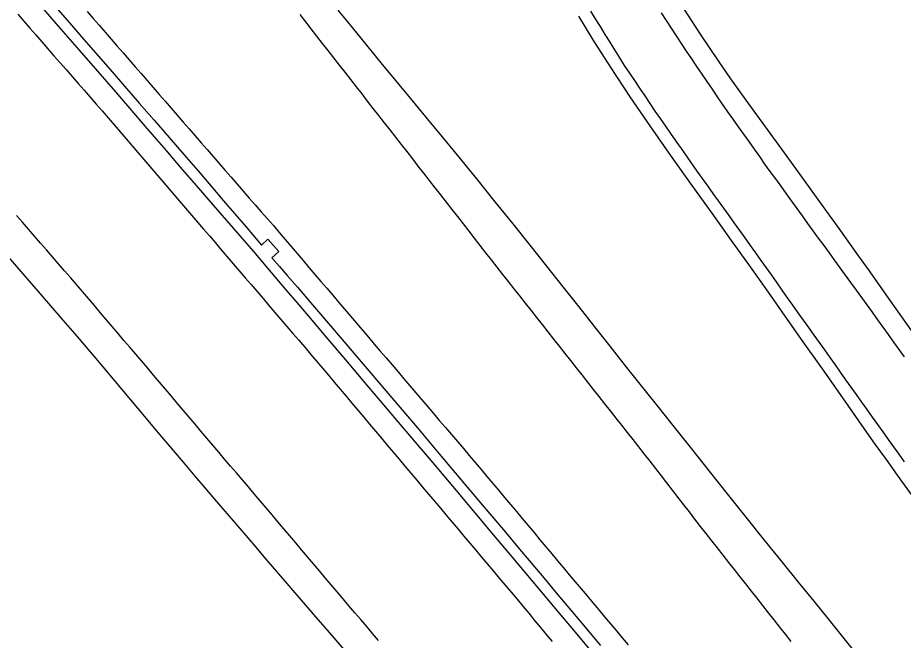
# Model space of a CAD drawing. Extents: x 1948091 to 1975253, y 787267 to 823306.
# Drawn here: x 1950296.4 to 1950538.2, y 820701.8 to 820871.8 of the extents above; entities that cross this region are included whole.
import ezdxf

# ---------------------------------------------------------------- set-up
doc = ezdxf.new("R2010")
doc.units = 0
doc.layers.add('RD_EX_Pavement_Markings', color=7, linetype='Continuous')
doc.layers.add('RD_EX_Road', color=7, linetype='Continuous')

msp = doc.modelspace()

# ---------------------------------------------------------------- linework, layer by layer
at = {"layer": 'RD_EX_Pavement_Markings'}
for points in [[(1950315.33, 820873.48), (1950316.98, 820871.59), (1950318.62, 820869.7), (1950320.26, 820867.82), (1950321.9, 820865.93), (1950323.54, 820864.04), (1950325.18, 820862.16), (1950326.82, 820860.27), (1950328.46, 820858.38), (1950330.1, 820856.5), (1950331.74, 820854.61), (1950333.38, 820852.73), (1950335.02, 820850.84), (1950336.66, 820848.95), (1950338.3, 820847.07), (1950339.94, 820845.18), (1950341.58, 820843.29), (1950343.22, 820841.41), (1950344.86, 820839.52), (1950346.5, 820837.63), (1950348.14, 820835.75), (1950349.78, 820833.86), (1950351.42, 820831.97), (1950353.07, 820830.09), (1950354.71, 820828.2), (1950356.35, 820826.32), (1950357.99, 820824.43), (1950359.63, 820822.54), (1950361.27, 820820.66), (1950362.91, 820818.77), (1950364.55, 820816.88), (1950366.19, 820815), (1950367.81, 820813.09), (1950369.43, 820811.19), (1950371.05, 820809.29), (1950372.68, 820807.39), (1950374.3, 820805.49), (1950375.92, 820803.58), (1950377.54, 820801.68), (1950379.16, 820799.78), (1950380.79, 820797.88), (1950382.41, 820795.98), (1950384.03, 820794.07), (1950385.65, 820792.17), (1950387.27, 820790.27), (1950388.9, 820788.37), (1950390.52, 820786.47), (1950392.14, 820784.56), (1950393.76, 820782.66), (1950395.39, 820780.76), (1950397.01, 820778.86), (1950398.63, 820776.96), (1950400.25, 820775.05), (1950401.87, 820773.15), (1950403.5, 820771.25), (1950405.12, 820769.35), (1950406.74, 820767.45), (1950408.36, 820765.54), (1950409.98, 820763.64), (1950411.61, 820761.74), (1950413.23, 820759.84), (1950414.85, 820757.94), (1950416.47, 820756.03), (1950418.09, 820754.13), (1950419.71, 820752.22), (1950421.32, 820750.31), (1950422.92, 820748.4), (1950424.53, 820746.48), (1950426.14, 820744.57), (1950427.75, 820742.65), (1950429.35, 820740.74), (1950430.96, 820738.82), (1950432.57, 820736.91), (1950434.18, 820735), (1950435.78, 820733.08), (1950437.39, 820731.17), (1950439, 820729.25), (1950440.6, 820727.34), (1950442.21, 820725.43), (1950443.82, 820723.51), (1950445.43, 820721.6), (1950447.03, 820719.68), (1950448.64, 820717.77), (1950450.25, 820715.86), (1950451.86, 820713.94), (1950453.46, 820712.03), (1950455.07, 820710.11), (1950456.68, 820708.2), (1950458.29, 820706.29), (1950459.89, 820704.37), (1950461.5, 820702.46), (1950463.11, 820700.54)], [(1950538.57, 820750.54), (1950537.12, 820752.58), (1950535.67, 820754.61), (1950534.21, 820756.64), (1950532.76, 820758.68), (1950531.31, 820760.71), (1950529.85, 820762.74), (1950528.4, 820764.78), (1950526.95, 820766.81), (1950525.5, 820768.85), (1950524.05, 820770.88), (1950522.59, 820772.92), (1950521.14, 820774.95), (1950519.69, 820776.98), (1950518.24, 820779.02), (1950516.79, 820781.05), (1950515.34, 820783.09), (1950513.88, 820785.12), (1950512.43, 820787.16), (1950510.98, 820789.19), (1950509.54, 820791.23), (1950508.09, 820793.27), (1950506.65, 820795.31), (1950505.2, 820797.35), (1950503.76, 820799.39), (1950502.31, 820801.43), (1950500.86, 820803.47), (1950499.42, 820805.51), (1950497.97, 820807.55), (1950496.53, 820809.59), (1950495.08, 820811.63), (1950493.63, 820813.66), (1950492.17, 820815.69), (1950490.71, 820817.72), (1950489.25, 820819.75), (1950487.8, 820821.78), (1950486.34, 820823.81), (1950484.88, 820825.84), (1950483.42, 820827.87), (1950481.97, 820829.91), (1950480.53, 820831.95), (1950479.1, 820834), (1950477.66, 820836.04), (1950476.22, 820838.09), (1950474.79, 820840.13), (1950473.35, 820842.18), (1950471.91, 820844.23), (1950470.48, 820846.28), (1950469.09, 820848.35), (1950467.7, 820850.43), (1950466.31, 820852.51), (1950464.91, 820854.58), (1950463.52, 820856.66), (1950462.13, 820858.74), (1950460.79, 820860.84), (1950459.46, 820862.96), (1950458.14, 820865.09), (1950456.82, 820867.21), (1950455.5, 820869.33), (1950454.17, 820871.45), (1950452.87, 820873.58)], [(1950296.43, 820872.7), (1950298.07, 820870.82), (1950299.71, 820868.93), (1950301.35, 820867.05), (1950303, 820865.16), (1950304.64, 820863.28), (1950306.28, 820861.39), (1950307.92, 820859.5), (1950309.56, 820857.62), (1950311.2, 820855.73), (1950312.84, 820853.85), (1950314.49, 820851.96), (1950316.13, 820850.08), (1950317.77, 820848.19), (1950319.41, 820846.31), (1950321.05, 820844.42), (1950322.69, 820842.54), (1950324.32, 820840.64), (1950325.95, 820838.74), (1950327.58, 820836.84), (1950329.2, 820834.94), (1950330.83, 820833.05), (1950332.46, 820831.15), (1950334.08, 820829.25), (1950335.71, 820827.35), (1950337.34, 820825.45), (1950338.96, 820823.56), (1950340.59, 820821.66), (1950342.22, 820819.76), (1950343.84, 820817.86), (1950345.47, 820815.96), (1950347.1, 820814.06), (1950348.72, 820812.17), (1950350.35, 820810.27), (1950351.98, 820808.37), (1950353.6, 820806.47), (1950355.23, 820804.57), (1950356.86, 820802.68), (1950358.49, 820800.78), (1950360.11, 820798.88), (1950361.74, 820796.98), (1950363.37, 820795.08), (1950364.99, 820793.19), (1950366.62, 820791.29), (1950368.25, 820789.39), (1950369.87, 820787.49), (1950371.5, 820785.59), (1950373.13, 820783.69), (1950374.75, 820781.8), (1950376.38, 820779.9), (1950377.99, 820777.99), (1950379.6, 820776.08), (1950381.21, 820774.17), (1950382.82, 820772.25), (1950384.43, 820770.34), (1950386.04, 820768.43), (1950387.65, 820766.52), (1950389.26, 820764.61), (1950390.87, 820762.69), (1950392.48, 820760.78), (1950394.09, 820758.87), (1950395.7, 820756.96), (1950397.31, 820755.05), (1950398.92, 820753.13), (1950400.53, 820751.22), (1950402.14, 820749.31), (1950403.75, 820747.4), (1950405.36, 820745.49), (1950406.97, 820743.57), (1950408.58, 820741.66), (1950410.19, 820739.75), (1950411.8, 820737.84), (1950413.41, 820735.93), (1950415.02, 820734.01), (1950416.63, 820732.1), (1950418.24, 820730.19), (1950419.86, 820728.28), (1950421.47, 820726.37), (1950423.08, 820724.45), (1950424.69, 820722.54), (1950426.3, 820720.63), (1950427.91, 820718.72), (1950429.52, 820716.81), (1950431.13, 820714.89), (1950432.74, 820712.98), (1950434.34, 820711.07), (1950435.94, 820709.14), (1950437.54, 820707.22), (1950439.14, 820705.3), (1950440.74, 820703.38), (1950442.33, 820701.46)], [(1950507.65, 820701.48), (1950506.07, 820703.42), (1950504.52, 820705.39), (1950502.98, 820707.35), (1950501.43, 820709.31), (1950499.89, 820711.28), (1950498.34, 820713.24), (1950496.8, 820715.21), (1950495.25, 820717.17), (1950493.71, 820719.14), (1950492.16, 820721.1), (1950490.62, 820723.06), (1950489.07, 820725.03), (1950487.53, 820726.99), (1950485.98, 820728.96), (1950484.43, 820730.92), (1950482.89, 820732.89), (1950481.34, 820734.85), (1950479.81, 820736.83), (1950478.28, 820738.8), (1950476.76, 820740.78), (1950475.23, 820742.76), (1950473.7, 820744.74), (1950472.18, 820746.72), (1950470.65, 820748.7), (1950469.12, 820750.68), (1950467.58, 820752.64), (1950466.03, 820754.61), (1950464.48, 820756.57), (1950462.93, 820758.53), (1950461.39, 820760.49), (1950459.84, 820762.45), (1950458.29, 820764.42), (1950456.74, 820766.38), (1950455.19, 820768.34), (1950453.64, 820770.3), (1950452.1, 820772.27), (1950450.55, 820774.23), (1950449, 820776.19), (1950447.45, 820778.15), (1950445.9, 820780.11), (1950444.35, 820782.08), (1950442.81, 820784.04), (1950441.26, 820786), (1950439.71, 820787.96), (1950438.16, 820789.93), (1950436.61, 820791.89), (1950435.06, 820793.85), (1950433.51, 820795.81), (1950431.97, 820797.77), (1950430.42, 820799.74), (1950428.87, 820801.7), (1950427.32, 820803.66), (1950425.78, 820805.63), (1950424.24, 820807.6), (1950422.71, 820809.57), (1950421.17, 820811.54), (1950419.63, 820813.52), (1950418.09, 820815.49), (1950416.56, 820817.46), (1950415.02, 820819.43), (1950413.48, 820821.4), (1950411.94, 820823.37), (1950410.4, 820825.34), (1950408.87, 820827.31), (1950407.33, 820829.28), (1950405.79, 820831.25), (1950404.25, 820833.23), (1950402.72, 820835.2), (1950401.18, 820837.17), (1950399.64, 820839.14), (1950398.1, 820841.11), (1950396.56, 820843.08), (1950395.02, 820845.05), (1950393.48, 820847.02), (1950391.95, 820848.99), (1950390.41, 820850.96), (1950388.87, 820852.93), (1950387.33, 820854.9), (1950385.79, 820856.87), (1950384.25, 820858.84), (1950382.71, 820860.81), (1950381.18, 820862.78), (1950379.64, 820864.75), (1950378.1, 820866.72), (1950376.56, 820868.69), (1950375.02, 820870.67), (1950373.49, 820872.64)], [(1950538.54, 820779.15), (1950537.08, 820781.18), (1950535.62, 820783.21), (1950534.17, 820785.24), (1950532.71, 820787.27), (1950531.25, 820789.3), (1950529.8, 820791.34), (1950528.34, 820793.37), (1950526.88, 820795.4), (1950525.42, 820797.42), (1950523.95, 820799.44), (1950522.48, 820801.46), (1950521, 820803.49), (1950519.53, 820805.51), (1950518.06, 820807.53), (1950516.59, 820809.55), (1950515.12, 820811.57), (1950513.65, 820813.59), (1950512.18, 820815.61), (1950510.71, 820817.63), (1950509.25, 820819.66), (1950507.78, 820821.69), (1950506.32, 820823.71), (1950504.86, 820825.74), (1950503.39, 820827.77), (1950501.93, 820829.79), (1950500.47, 820831.82), (1950499.02, 820833.86), (1950497.57, 820835.9), (1950496.12, 820837.93), (1950494.67, 820839.97), (1950493.22, 820842), (1950491.77, 820844.04), (1950490.32, 820846.08), (1950488.9, 820848.14), (1950487.49, 820850.2), (1950486.09, 820852.27), (1950484.68, 820854.34), (1950483.28, 820856.4), (1950481.87, 820858.47), (1950480.46, 820860.54), (1950479.06, 820862.6), (1950477.69, 820864.7), (1950476.33, 820866.79), (1950474.96, 820868.89), (1950473.6, 820870.98), (1950472.24, 820873.08)], [(1950394.9, 820701.68), (1950393.3, 820703.6), (1950391.69, 820705.51), (1950390.07, 820707.42), (1950388.46, 820709.32), (1950386.84, 820711.23), (1950385.22, 820713.14), (1950383.61, 820715.04), (1950381.99, 820716.95), (1950380.38, 820718.86), (1950378.76, 820720.76), (1950377.14, 820722.67), (1950375.53, 820724.58), (1950373.91, 820726.49), (1950372.29, 820728.39), (1950370.68, 820730.3), (1950369.06, 820732.21), (1950367.45, 820734.11), (1950365.83, 820736.02), (1950364.21, 820737.93), (1950362.6, 820739.83), (1950360.98, 820741.74), (1950359.36, 820743.65), (1950357.75, 820745.55), (1950356.13, 820747.46), (1950354.51, 820749.36), (1950352.89, 820751.27), (1950351.28, 820753.18), (1950349.66, 820755.08), (1950348.04, 820756.99), (1950346.42, 820758.89), (1950344.81, 820760.8), (1950343.19, 820762.71), (1950341.57, 820764.61), (1950339.95, 820766.52), (1950338.34, 820768.42), (1950336.72, 820770.33), (1950335.1, 820772.24), (1950333.48, 820774.14), (1950331.87, 820776.05), (1950330.25, 820777.95), (1950328.63, 820779.86), (1950327.01, 820781.77), (1950325.4, 820783.67), (1950323.78, 820785.58), (1950322.16, 820787.48), (1950320.54, 820789.39), (1950318.93, 820791.3), (1950317.31, 820793.2), (1950315.69, 820795.11), (1950314.07, 820797.01), (1950312.44, 820798.91), (1950310.8, 820800.8), (1950309.17, 820802.69), (1950307.53, 820804.57), (1950305.89, 820806.46), (1950304.26, 820808.35), (1950302.62, 820810.24), (1950300.99, 820812.13), (1950299.35, 820814.02), (1950297.71, 820815.91), (1950296.08, 820817.8)]]:
    msp.add_lwpolyline(points, dxfattribs=at)
at = {"layer": 'RD_EX_Road'}
for points in [[(1950302.75, 820874.81), (1950308.07, 820868.73), (1950313.15, 820862.93), (1950318.2, 820857.13), (1950323.04, 820851.56), (1950327.45, 820846.44), (1950331.75, 820841.45), (1950336.25, 820836.22), (1950340.77, 820830.99), (1950345.12, 820825.98), (1950349.76, 820820.62), (1950355.2, 820814.32), (1950360.73, 820807.9), (1950365.61, 820802.18), (1950369.64, 820797.44), (1950372.57, 820793.99), (1950375.76, 820790.25), (1950380.55, 820784.63), (1950385.86, 820778.39), (1950390.64, 820772.74), (1950395.3, 820767.22), (1950400.28, 820761.33), (1950405.48, 820755.2), (1950410.81, 820748.94), (1950416.12, 820742.68), (1950421.26, 820736.54), (1950426.3, 820730.52), (1950431.29, 820724.6), (1950436.62, 820718.28), (1950442.71, 820711.03), (1950449.08, 820703.41), (1950455.27, 820696.01)], [(1950306.09, 820875.44), (1950309.95, 820871.03), (1950313.82, 820866.59), (1950317.72, 820862.12), (1950321.63, 820857.62), (1950325.57, 820853.08), (1950329.57, 820848.48), (1950333.61, 820843.81), (1950337.7, 820839.09), (1950341.72, 820834.45), (1950345.55, 820830.01), (1950349.18, 820825.8), (1950352.61, 820821.8), (1950358.55, 820814.86), (1950363, 820809.64), (1950364.68, 820811.3), (1950367.67, 820807.89), (1950365.82, 820806.25), (1950367.89, 820803.83), (1950369.99, 820801.4), (1950372.79, 820798.17), (1950376.91, 820793.37), (1950381.84, 820787.6), (1950387.1, 820781.46), (1950392.81, 820774.76), (1950399.13, 820767.32), (1950405.52, 820759.75), (1950411.48, 820752.66), (1950417.3, 820745.75), (1950423.27, 820738.72), (1950429.61, 820731.26), (1950432.99, 820727.24), (1950436.52, 820723.05), (1950440.06, 820718.83), (1950443.46, 820714.78), (1950449.86, 820707.13), (1950455.52, 820700.36)], [(1950383.8, 820873.87), (1950387.71, 820869.06), (1950391.61, 820864.28), (1950395.55, 820859.47), (1950399.53, 820854.63), (1950403.57, 820849.77), (1950407.74, 820844.72), (1950412.17, 820839.35), (1950416.84, 820833.66), (1950421.76, 820827.64), (1950426.73, 820821.52), (1950431.56, 820815.53), (1950436.25, 820809.67), (1950440.8, 820803.93), (1950445.24, 820798.31), (1950449.6, 820792.79), (1950453.89, 820787.38), (1950458.1, 820782.07), (1950462.32, 820776.75), (1950466.66, 820771.28), (1950471.11, 820765.68), (1950475.67, 820759.94), (1950480.36, 820754.04), (1950485.18, 820747.99), (1950490.14, 820741.77), (1950495.24, 820735.39), (1950500.28, 820729.11), (1950505.05, 820723.19), (1950509.57, 820717.63), (1950513.81, 820712.42), (1950518.02, 820707.26), (1950522.39, 820701.84), (1950526.93, 820696.17)], [(1950477.54, 820875.27), (1950480.39, 820870.9), (1950482.94, 820867.03), (1950485.2, 820863.63), (1950487.85, 820859.72), (1950491.06, 820855.07), (1950495.23, 820849.25), (1950500.33, 820842.29), (1950505.7, 820834.91), (1950511.15, 820827.36), (1950516.1, 820820.52), (1950520.62, 820814.25), (1950525.76, 820807.04), (1950528.63, 820802.99), (1950531.62, 820798.75), (1950534.66, 820794.47), (1950537.74, 820790.13), (1950540.87, 820785.74)], [(1950542.36, 820738.95), (1950536.69, 820746.82), (1950533.62, 820751.11), (1950530.6, 820755.37), (1950527.6, 820759.61), (1950524.65, 820763.82), (1950521.75, 820767.96), (1950516.18, 820775.87), (1950510.92, 820783.3), (1950506.02, 820790.26), (1950501.4, 820796.85), (1950496.53, 820803.72), (1950491.35, 820810.94), (1950486.03, 820818.36), (1950480.57, 820825.97), (1950474.97, 820833.84), (1950469.26, 820841.95), (1950463.65, 820850.19), (1950458.25, 820858.38), (1950453.56, 820865.71), (1950449.62, 820872.15)], [(1950292.56, 820807.83), (1950296.57, 820803.22), (1950300.68, 820798.48), (1950304.77, 820793.76), (1950308.71, 820789.19), (1950312.49, 820784.79), (1950316.13, 820780.54), (1950319.61, 820776.46), (1950322.93, 820772.54), (1950329.09, 820765.2), (1950335.11, 820758), (1950341.52, 820750.45), (1950344.79, 820746.61), (1950351.23, 820739.07), (1950357.57, 820731.65), (1950360.83, 820727.84), (1950364.18, 820723.94), (1950367.61, 820719.95), (1950370.98, 820716.03), (1950377.17, 820708.86), (1950382.7, 820702.47), (1950388.1, 820696.21)]]:
    msp.add_lwpolyline(points, dxfattribs=at)

doc.saveas('drawing.dxf')
